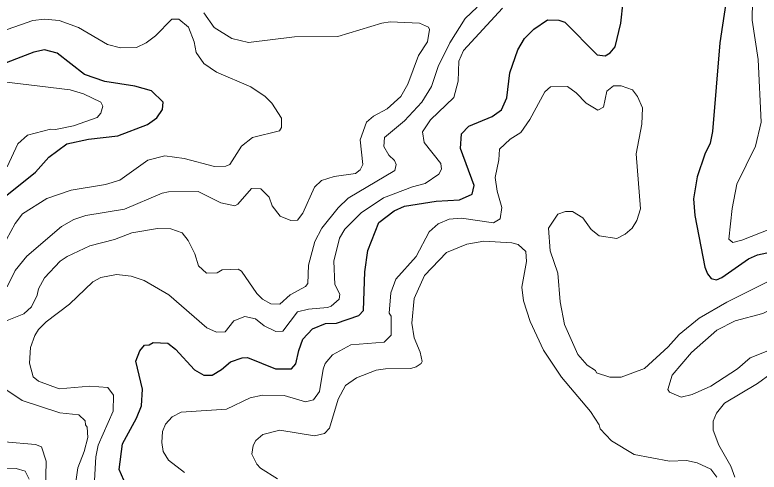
# Model space of a CAD drawing. Extents: x 673.3 to 698.5, y 6984.3 to 7012.3.
# Drawn here: x 677.314 to 678.607, y 7001.278 to 7002.072 of the extents above; entities that cross this region are included whole.
import ezdxf

# ---------------------------------------------------------------- set-up
doc = ezdxf.new("R2010")
doc.units = 0
doc.header["$LTSCALE"] = 0.032
doc.layers.add('1', color=7, linetype='Continuous', lineweight=25)
doc.layers.add('2', color=7, linetype='Continuous', lineweight=13)

msp = doc.modelspace()

# ---------------------------------------------------------------- linework, layer by layer
at = {"layer": '1'}
for points in [[(678.6264, 7002.2148), (678.5864, 7002.179), (678.5683, 7002.1577), (678.5506, 7002.1043), (678.5386, 7002.0233), (678.5257, 7001.8692), (678.5222, 7001.8491), (678.5126, 7001.8298), (678.4995, 7001.7907), (678.4931, 7001.7524), (678.4952, 7001.7236), (678.5129, 7001.6338), (678.5175, 7001.6222), (678.5234, 7001.6139), (678.533, 7001.612), (678.5424, 7001.6157), (678.5886, 7001.6484), (678.6044, 7001.6554), (678.6635, 7001.6678)], [(677.5077, 7001.2548), (677.4955, 7001.2826), (677.5009, 7001.327), (677.5254, 7001.3719), (677.5339, 7001.3931), (677.5361, 7001.4218), (677.5242, 7001.4705), (677.5311, 7001.4883), (677.5394, 7001.4982), (677.5475, 7001.4992), (677.5544, 7001.5032), (677.5801, 7001.5016), (677.5934, 7001.4916), (677.6263, 7001.4555), (677.6427, 7001.4464), (677.6567, 7001.4464), (677.6729, 7001.4561), (677.689, 7001.4697), (677.7088, 7001.4763), (677.7182, 7001.477), (677.7667, 7001.4571), (677.7949, 7001.4574), (677.8025, 7001.4661), (677.8073, 7001.4891), (677.8145, 7001.5086), (677.831, 7001.5268), (677.8538, 7001.5358), (677.873, 7001.5366), (677.9114, 7001.5497), (677.9196, 7001.5587), (677.9221, 7001.6259), (677.9273, 7001.6629), (677.9465, 7001.7115), (677.9729, 7001.7315), (677.9908, 7001.7395), (678.0462, 7001.7483), (678.0863, 7001.7508), (678.1084, 7001.7606), (678.1118, 7001.7757), (678.0884, 7001.8396), (678.0899, 7001.8654), (678.103, 7001.8787), (678.143, 7001.8955), (678.1592, 7001.9067), (678.169, 7001.9275), (678.1738, 7001.9712), (678.188, 7002.0113), (678.1996, 7002.0307), (678.2159, 7002.047), (678.2395, 7002.0633), (678.2593, 7002.0627), (678.2697, 7002.0589), (678.3256, 7002.0024), (678.3397, 7002.0004), (678.3485, 7002.0056), (678.3568, 7002.0163), (678.367, 7002.0576), (678.3709, 7002.0946)], [(677.3002, 7001.7586), (677.3498, 7001.799), (677.373, 7001.8247), (677.4047, 7001.8479), (677.442, 7001.8559), (677.4929, 7001.8618), (677.5445, 7001.8813), (677.5608, 7001.8928), (677.5709, 7001.9078), (677.5718, 7001.9202), (677.5514, 7001.9398), (677.5228, 7001.948), (677.4707, 7001.9561), (677.4354, 7001.9681), (677.3877, 7002.0053), (677.3654, 7002.0113), (677.3472, 7002.0073), (677.2762, 7001.9797)]]:
    msp.add_lwpolyline(points, dxfattribs=at)
at = {"layer": '2'}
for points in [[(678.6181, 7002.1487), (678.6006, 7002.1204), (678.5956, 7002.0966), (678.5949, 7002.0625), (678.6054, 7001.9946), (678.6103, 7001.8858), (678.6009, 7001.8438), (678.5681, 7001.7781), (678.56, 7001.7354), (678.5542, 7001.6827), (678.5612, 7001.6769), (678.5772, 7001.6808), (678.6769, 7001.7201)], [(678.1171, 7002.0851), (678.0962, 7002.0653), (678.07, 7002.0231), (678.0494, 7001.9819), (678.038, 7001.9477), (678.0213, 7001.92), (677.991, 7001.8881), (677.9564, 7001.8591), (677.9548, 7001.8432), (677.9635, 7001.8285), (677.9738, 7001.8192), (677.9766, 7001.8123), (677.9742, 7001.8016), (677.8931, 7001.7534), (677.8755, 7001.7367), (677.8474, 7001.7014), (677.8352, 7001.6786), (677.8244, 7001.6373), (677.8228, 7001.6056), (677.819, 7001.6), (677.7921, 7001.5856), (677.7747, 7001.5694), (677.7587, 7001.57), (677.7445, 7001.5783), (677.7345, 7001.5883), (677.708, 7001.6268), (677.702, 7001.6302), (677.674, 7001.6294), (677.6658, 7001.6237), (677.647, 7001.6234), (677.6331, 7001.6364), (677.6268, 7001.6567), (677.6151, 7001.68), (677.605, 7001.6934), (677.585, 7001.7003), (677.5622, 7001.7011), (677.5172, 7001.6935), (677.4872, 7001.6819), (677.4444, 7001.6706), (677.4048, 7001.6526), (677.3928, 7001.6441), (677.3658, 7001.6154), (677.3553, 7001.5964), (677.3528, 7001.585), (677.343, 7001.565), (677.3296, 7001.5527), (677.2921, 7001.5376)], [(677.4523, 7001.2632), (677.4547, 7001.3047), (677.4587, 7001.3247), (677.4849, 7001.3841), (677.4856, 7001.4118), (677.4756, 7001.4249), (677.4443, 7001.4275), (677.391, 7001.4227), (677.3551, 7001.4358), (677.3462, 7001.4436), (677.3399, 7001.4674), (677.3414, 7001.4941), (677.3487, 7001.515), (677.3552, 7001.5258), (677.3686, 7001.5392), (677.4093, 7001.5694), (677.4498, 7001.6083), (677.4637, 7001.6159), (677.4909, 7001.6212), (677.5163, 7001.6181), (677.5388, 7001.6109), (677.5815, 7001.5856), (677.6476, 7001.5284), (677.6642, 7001.521), (677.6796, 7001.5214), (677.6948, 7001.5405), (677.7138, 7001.5481), (677.7322, 7001.5439), (677.7472, 7001.5319), (677.7675, 7001.522), (677.7794, 7001.5227), (677.8049, 7001.556), (677.8244, 7001.561), (677.8573, 7001.5636), (677.8638, 7001.5662), (677.8777, 7001.5781), (677.8788, 7001.587), (677.8699, 7001.6037), (677.8684, 7001.6441), (677.8783, 7001.6842), (677.8873, 7001.6997), (677.9159, 7001.7284), (677.9545, 7001.7539), (678.0046, 7001.7732), (678.0268, 7001.7793), (678.0508, 7001.795), (678.055, 7001.8037), (678.0543, 7001.8138), (678.025, 7001.8501), (678.0224, 7001.8686), (678.0361, 7001.8893), (678.0767, 7001.9284), (678.0842, 7001.9569), (678.0852, 7001.9916), (678.0933, 7002.0097), (678.1612, 7002.0837)], [(677.6423, 7002.0751), (677.6602, 7002.0496), (677.691, 7002.0307), (677.7199, 7002.0237), (677.7997, 7002.0334)], [(677.7737, 7001.8706), (677.7775, 7001.876), (677.7771, 7001.8923), (677.7603, 7001.9188), (677.7492, 7001.9302), (677.7242, 7001.947), (677.6644, 7001.9724), (677.6424, 7001.9874), (677.6293, 7002.0066), (677.6258, 7002.025), (677.6159, 7002.0504), (677.599, 7002.0644), (677.5868, 7002.0642), (677.5586, 7002.0355), (677.5423, 7002.0232), (677.5253, 7002.0149), (677.4975, 7002.0143), (677.4753, 7002.0206), (677.4247, 7002.0501), (677.3912, 7002.0619), (677.3658, 7002.0643), (677.3453, 7002.0619), (677.2907, 7002.0429)], [(677.7997, 7002.0334), (677.8753, 7002.0341), (677.9519, 7002.0575), (677.9663, 7002.0595), (678.0171, 7002.0572), (678.0326, 7002.0506), (678.0345, 7002.0464), (678.0312, 7002.0249), (678.0154, 7002.0015), (677.9966, 7001.9513), (677.9847, 7001.9302), (677.9609, 7001.9085), (677.9374, 7001.8957), (677.9248, 7001.8853), (677.9141, 7001.8549), (677.9187, 7001.812), (677.9137, 7001.8029), (677.9059, 7001.7965), (677.8688, 7001.7913), (677.847, 7001.784), (677.8344, 7001.7728), (677.8146, 7001.7273), (677.8049, 7001.7152), (677.7936, 7001.715), (677.775, 7001.7222), (677.7609, 7001.7405), (677.7558, 7001.7552), (677.7414, 7001.7696), (677.7252, 7001.7702), (677.7014, 7001.7429), (677.6962, 7001.7403), (677.6721, 7001.7456), (677.6323, 7001.7654), (677.581, 7001.7645), (677.57, 7001.7621), (677.5049, 7001.7344), (677.4375, 7001.7233), (677.4169, 7001.7165), (677.395, 7001.7047), (677.3348, 7001.6528), (677.3148, 7001.6281), (677.301, 7001.5998)], [(677.2709, 7001.9584), (677.4104, 7001.9414), (677.4336, 7001.9345), (677.4633, 7001.9203), (677.4669, 7001.9134), (677.4638, 7001.9012), (677.457, 7001.8934), (677.4162, 7001.8792), (677.3849, 7001.873), (677.3759, 7001.8736), (677.336, 7001.8632), (677.3193, 7001.8481), (677.301, 7001.8082)], [(678.6402, 7001.6179), (678.5506, 7001.5731), (678.5026, 7001.5451), (678.4681, 7001.5172), (678.449, 7001.4958), (678.4078, 7001.4579), (678.3674, 7001.4428), (678.3476, 7001.4429), (678.3247, 7001.4503), (678.3226, 7001.4543), (678.3085, 7001.4638), (678.2922, 7001.4824), (678.2689, 7001.534), (678.2616, 7001.5735), (678.2575, 7001.6235), (678.2438, 7001.6623), (678.2412, 7001.7018), (678.2576, 7001.7261), (678.2706, 7001.7305), (678.2826, 7001.7304), (678.3008, 7001.7197), (678.3151, 7001.6991), (678.3294, 7001.688), (678.3599, 7001.6834), (678.3742, 7001.6911), (678.3862, 7001.7018), (678.3947, 7001.7148), (678.4012, 7001.7353), (678.3936, 7001.8308), (678.4035, 7001.8822), (678.4043, 7001.9106), (678.3956, 7001.9303), (678.3869, 7001.9414), (678.3674, 7001.9486), (678.3541, 7001.9487), (678.3427, 7001.9392), (678.3367, 7001.9116), (678.3267, 7001.9065), (678.3063, 7001.9187), (678.2892, 7001.9366), (678.2743, 7001.9476), (678.2447, 7001.9466), (678.2347, 7001.9379), (678.2087, 7001.8899), (678.1928, 7001.8676), (678.1746, 7001.8558), (678.1559, 7001.8384), (678.155, 7001.82), (678.1486, 7001.7897), (678.1517, 7001.7658), (678.1598, 7001.7373), (678.1574, 7001.7175), (678.1455, 7001.7109), (678.0902, 7001.719), (678.0687, 7001.7174), (678.0493, 7001.7092), (678.0338, 7001.6954), (678.0111, 7001.6526), (677.9757, 7001.6127), (677.9675, 7001.5894), (677.9645, 7001.5538), (677.9677, 7001.5485), (677.9677, 7001.5159), (677.9557, 7001.5035), (677.8975, 7001.499), (677.8659, 7001.4819), (677.853, 7001.4667), (677.8496, 7001.4565), (677.8431, 7001.4178), (677.8329, 7001.4037), (677.8189, 7001.4002), (677.7819, 7001.4113), (677.7446, 7001.4114), (677.7228, 7001.4069), (677.6817, 7001.3874), (677.603, 7001.3819), (677.5876, 7001.3738), (677.5761, 7001.3615), (677.5704, 7001.3487), (677.5696, 7001.3296), (677.572, 7001.3139), (677.5813, 7001.2989)], [(677.2919, 7001.668), (677.3148, 7001.7096), (677.3276, 7001.7264), (677.3698, 7001.7531), (677.4118, 7001.7672), (677.4716, 7001.7774), (677.4967, 7001.785), (677.5451, 7001.8197), (677.5749, 7001.8273), (677.6084, 7001.8227), (677.661, 7001.8084), (677.6805, 7001.809), (677.6875, 7001.812), (677.7076, 7001.8441), (677.7272, 7001.8588), (677.7737, 7001.8706)], [(678.5335, 7001.2691), (678.523, 7001.2833), (678.4996, 7001.2944), (678.4808, 7001.298), (678.4515, 7001.2973), (678.3902, 7001.3085), (678.3505, 7001.3323), (678.3311, 7001.3534), (678.3291, 7001.3603), (678.314, 7001.3833), (678.2635, 7001.4428), (678.2323, 7001.4897), (678.2091, 7001.5394), (678.1975, 7001.5751), (678.195, 7001.599), (678.2031, 7001.6435), (678.2017, 7001.6612), (678.1882, 7001.6731), (678.1776, 7001.6759), (678.1285, 7001.6792), (678.099, 7001.6735), (678.0642, 7001.659), (678.0257, 7001.6192), (678.0077, 7001.5793), (678.0036, 7001.5364), (678.0075, 7001.5112), (678.0182, 7001.4861), (678.0215, 7001.4699), (678.0202, 7001.4664), (678.0113, 7001.4608), (678.0021, 7001.4577), (677.9577, 7001.4576), (677.9415, 7001.4551), (677.9078, 7001.4415), (677.8885, 7001.4286), (677.8757, 7001.4045), (677.8609, 7001.3545), (677.852, 7001.3453), (677.8349, 7001.3412), (677.7742, 7001.3509), (677.7447, 7001.3436), (677.7326, 7001.3332), (677.7279, 7001.3241), (677.7258, 7001.309), (677.7342, 7001.2917), (677.7406, 7001.2848), (677.7705, 7001.2664)], [(678.6043, 7001.432), (678.6281, 7001.4493)], [(678.5647, 7001.2693), (678.5576, 7001.2886), (678.5372, 7001.3247), (678.5273, 7001.3509), (678.5273, 7001.3663), (678.5331, 7001.3806), (678.5471, 7001.3978), (678.6043, 7001.432)], [(677.2986, 7001.4216), (677.3271, 7001.4026), (677.3922, 7001.3812), (677.4255, 7001.3772), (677.4364, 7001.3668), (677.4368, 7001.36), (677.44, 7001.3563), (677.4408, 7001.3379), (677.4348, 7001.3141), (677.4236, 7001.2852), (677.4165, 7001.2372)], [(677.2961, 7001.3306), (677.3503, 7001.326), (677.3605, 7001.3219), (677.3683, 7001.2972), (677.3675, 7001.2456)], [(677.5813, 7001.2989), (677.6088, 7001.2772)], [(677.339, 7001.266), (677.332, 7001.2796), (677.3162, 7001.2841), (677.263, 7001.2826)]]:
    msp.add_lwpolyline(points, dxfattribs=at)
msp.add_lwpolyline([(678.4894, 7001.4858), (678.5337, 7001.5244), (678.5655, 7001.5407), (678.6133, 7001.5532), (678.6467, 7001.5699), (678.7013, 7001.6045), (678.7238, 7001.614), (678.7682, 7001.618), (678.7837, 7001.6105), (678.7853, 7001.5964), (678.7711, 7001.5681), (678.742, 7001.5446), (678.6964, 7001.5182), (678.5916, 7001.4763), (678.5694, 7001.4575), (678.5229, 7001.4274), (678.4906, 7001.4127), (678.4716, 7001.4081), (678.4515, 7001.4171), (678.4482, 7001.4215), (678.4561, 7001.4466)], close=True, dxfattribs=at)

doc.saveas('drawing.dxf')
